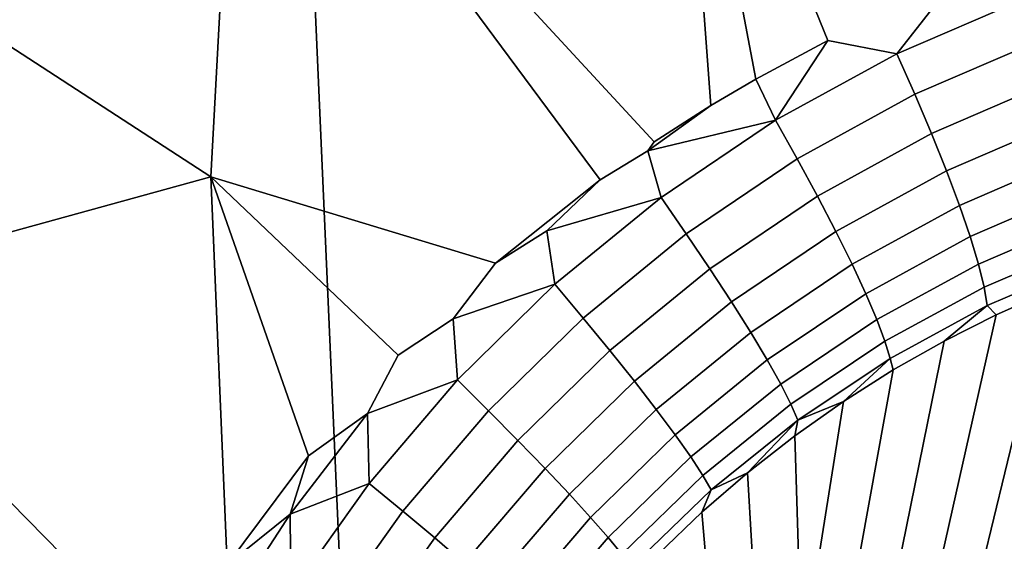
# Model space of a CAD drawing. Header units: metres. Extents: x -240 to 45, y -77 to 27.
# Tile 213 of 656: x -204.857 to -204.002, y -1.163 to -0.71. Entities that reach past the tile are written whole.
import ezdxf

# ---------------------------------------------------------------- set-up
doc = ezdxf.new("R2010")
doc.units = ezdxf.units.M
doc.layers.add('solid_102011X2', color=7, linetype='CONTINUOUS')

msp = doc.modelspace()

# ---------------------------------------------------------------- linework, layer by layer
at = {"layer": 'solid_102011X2'}
for points in [[(-205.012192, -0.314305, 269.346039), (-204.668365, -0.423347, 269.337341), (-204.691223, -0.846113, 269.343109), (-205.025177, -0.629103, 269.349335)], [(-204.256882, -0.784176, 269.306122), (-204.306168, -0.815761, 269.31189), (-204.668365, -0.423347, 269.337341), (-204.284866, -0.40871, 269.30661)], [(-204.218079, -0.761315, 269.301392), (-204.256882, -0.784176, 269.306122), (-204.284866, -0.40871, 269.30661)], [(-204.155457, -0.727825, 269.293335), (-204.218079, -0.761315, 269.301392), (-204.284866, -0.40871, 269.30661)], [(-204.095612, -0.739235, 269.283234), (-204.155457, -0.727825, 269.293335), (-204.284866, -0.40871, 269.30661), (-204.04921, -0.679893, 269.278564)], [(-204.44397, -0.921224, 269.326599), (-204.691223, -0.846113, 269.343109), (-204.668365, -0.423347, 269.337341), (-204.35321, -0.848731, 269.317139)], [(-204.311676, -0.823629, 269.312531), (-204.35321, -0.848731, 269.317139), (-204.668365, -0.423347, 269.337341), (-204.306168, -0.815761, 269.31189)], [(-204.604858, -0.606303, 322.698975), (-206.162216, -0.613193, 321.098114), (-206.132751, -1.277987, 321.074615), (-204.575912, -1.263625, 322.675568)], [(-203.032257, -0.599517, 324.298187), (-204.604858, -0.606303, 322.698975), (-204.575912, -1.263625, 322.675568), (-203.00383, -1.249483, 324.274841)], [(-205.040909, -0.634275, 269.350647), (-205.025177, -0.629103, 269.349335), (-204.691223, -0.846113, 269.343109), (-205.046829, -0.944196, 269.354767)], [(-203.985046, -0.691494, 269.267181), (-204.095612, -0.739235, 269.283234), (-204.04921, -0.679893, 269.278564)], [(-203.972672, -0.728228, 269.258362), (-204.07988, -0.774522, 269.273865), (-204.095612, -0.739235, 269.283234), (-203.985046, -0.691494, 269.267181)], [(-204.200974, -0.797037, 269.296967), (-204.218079, -0.761315, 269.301392), (-204.155457, -0.727825, 269.293335)], [(-204.095612, -0.739235, 269.283234), (-204.200974, -0.797037, 269.296967), (-204.155457, -0.727825, 269.293335)], [(-203.961487, -0.763791, 269.244537), (-204.065384, -0.808649, 269.259521), (-204.07988, -0.774522, 269.273865), (-203.972672, -0.728228, 269.258362)], [(-204.07988, -0.774522, 269.273865), (-204.182068, -0.830583, 269.287079), (-204.200974, -0.797037, 269.296967), (-204.095612, -0.739235, 269.283234)], [(-204.200974, -0.797037, 269.296967), (-204.311676, -0.823629, 269.312531), (-204.256882, -0.784176, 269.306122), (-204.218079, -0.761315, 269.301392)], [(-203.951706, -0.797557, 269.225983), (-204.052414, -0.841015, 269.240417), (-204.065384, -0.808649, 269.259521), (-203.961487, -0.763791, 269.244537)], [(-204.065384, -0.808649, 269.259521), (-204.164459, -0.862985, 269.272217), (-204.182068, -0.830583, 269.287079), (-204.07988, -0.774522, 269.273865)], [(-204.311676, -0.823629, 269.312531), (-204.306168, -0.815761, 269.31189), (-204.256882, -0.784176, 269.306122)], [(-204.200974, -0.797037, 269.296967), (-204.300186, -0.864115, 269.308594), (-204.311676, -0.823629, 269.312531)], [(-204.182068, -0.830583, 269.287079), (-204.27832, -0.895655, 269.298187), (-204.300186, -0.864115, 269.308594), (-204.200974, -0.797037, 269.296967)], [(-203.943497, -0.828934, 269.202972), (-204.041153, -0.871054, 269.216919), (-204.052414, -0.841015, 269.240417), (-203.951706, -0.797557, 269.225983)], [(-204.052414, -0.841015, 269.240417), (-204.148483, -0.893673, 269.252625), (-204.164459, -0.862985, 269.272217), (-204.065384, -0.808649, 269.259521)], [(-204.300186, -0.864115, 269.308594), (-204.399384, -0.893319, 269.322083), (-204.35321, -0.848731, 269.317139), (-204.311676, -0.823629, 269.312531)], [(-203.936996, -0.857371, 269.175964), (-204.03183, -0.898236, 269.189453), (-204.041153, -0.871054, 269.216919), (-203.943497, -0.828934, 269.202972)], [(-204.164459, -0.862985, 269.272217), (-204.257843, -0.926074, 269.282837), (-204.27832, -0.895655, 269.298187), (-204.182068, -0.830583, 269.287079)], [(-205.046829, -0.944196, 269.354767), (-204.691223, -0.846113, 269.343109), (-204.677216, -1.183459, 269.348053), (-204.729858, -1.267196, 269.352722)], [(-204.606522, -1.088799, 269.341827), (-204.677216, -1.183459, 269.348053), (-204.691223, -0.846113, 269.343109)], [(-204.555176, -1.051949, 269.337189), (-204.606522, -1.088799, 269.341827), (-204.691223, -0.846113, 269.343109), (-204.528595, -1.00133, 269.334747)], [(-204.480698, -0.96965, 269.330231), (-204.528595, -1.00133, 269.334747), (-204.691223, -0.846113, 269.343109), (-204.44397, -0.921224, 269.326599)], [(-204.041153, -0.871054, 269.216919), (-204.134399, -0.922108, 269.228668), (-204.148483, -0.893673, 269.252625), (-204.052414, -0.841015, 269.240417)], [(-204.399384, -0.893319, 269.322083), (-204.44397, -0.921224, 269.326599), (-204.35321, -0.848731, 269.317139)], [(-204.148483, -0.893673, 269.252625), (-204.23909, -0.954839, 269.262817), (-204.257843, -0.926074, 269.282837), (-204.164459, -0.862985, 269.272217)], [(-203.932343, -0.882368, 269.145386), (-204.024597, -0.922085, 269.158478), (-204.03183, -0.898236, 269.189453), (-203.936996, -0.857371, 269.175964)], [(-204.300186, -0.864115, 269.308594), (-204.392456, -0.939649, 269.318298), (-204.399384, -0.893319, 269.322083)], [(-204.27832, -0.895655, 269.298187), (-204.367859, -0.968945, 269.307465), (-204.392456, -0.939649, 269.318298), (-204.300186, -0.864115, 269.308594)], [(-204.03183, -0.898236, 269.189453), (-204.122452, -0.947791, 269.200775), (-204.134399, -0.922108, 269.228668), (-204.041153, -0.871054, 269.216919)], [(-203.929581, -0.903486, 269.111816), (-204.019592, -0.942182, 269.124542), (-204.024597, -0.922085, 269.158478), (-203.932343, -0.882368, 269.145386)], [(-204.392456, -0.939649, 269.318298), (-204.480698, -0.96965, 269.330231), (-204.44397, -0.921224, 269.326599), (-204.399384, -0.893319, 269.322083)], [(-204.257843, -0.926074, 269.282837), (-204.344727, -0.997158, 269.291656), (-204.367859, -0.968945, 269.307465), (-204.27832, -0.895655, 269.298187)], [(-204.134399, -0.922108, 269.228668), (-204.222397, -0.981445, 269.238434), (-204.23909, -0.954839, 269.262817), (-204.148483, -0.893673, 269.252625)], [(-204.024597, -0.922085, 269.158478), (-204.112869, -0.970271, 269.169403), (-204.122452, -0.947791, 269.200775), (-204.03183, -0.898236, 269.189453)], [(-203.928802, -0.920355, 269.075836), (-204.016891, -0.958174, 269.088226), (-204.019592, -0.942182, 269.124542), (-203.929581, -0.903486, 269.111816)], [(-204.122452, -0.947791, 269.200775), (-204.208069, -1.005424, 269.210144), (-204.222397, -0.981445, 269.238434), (-204.134399, -0.922108, 269.228668)], [(-204.019592, -0.942182, 269.124542), (-204.105789, -0.989152, 269.135162), (-204.112869, -0.970271, 269.169403), (-204.024597, -0.922085, 269.158478)], [(-204.016891, -0.958174, 269.088226), (-203.928802, -0.920355, 269.075836), (-203.963516, -0.945827, 269.043396), (-204.009308, -0.966205, 269.049683)], [(-204.23909, -0.954839, 269.262817), (-204.323456, -1.023793, 269.27121), (-204.344727, -0.997158, 269.291656), (-204.257843, -0.926074, 269.282837)], [(-203.963516, -0.945827, 269.043396), (-203.917145, -0.927861, 269.03653), (-203.978882, -1.165958, 268.141907), (-204.020782, -1.182213, 268.148804)], [(-204.392456, -0.939649, 269.318298), (-204.477158, -1.022774, 269.326416), (-204.480698, -0.96965, 269.330231)], [(-204.367859, -0.968945, 269.307465), (-204.450073, -1.049616, 269.315155), (-204.477158, -1.022774, 269.326416), (-204.392456, -0.939649, 269.318298)], [(-205.077209, -1.259136, 269.362427), (-205.046829, -0.944196, 269.354767), (-204.729858, -1.267196, 269.352722), (-204.740036, -1.285103, 269.353638)], [(-204.112869, -0.970271, 269.169403), (-204.19635, -1.026354, 269.178436), (-204.208069, -1.005424, 269.210144), (-204.122452, -0.947791, 269.200775)], [(-204.016891, -0.958174, 269.088226), (-204.101364, -1.004104, 269.098572), (-204.105789, -0.989152, 269.135162), (-204.019592, -0.942182, 269.124542)], [(-203.963516, -0.945827, 269.043396), (-204.020782, -1.182213, 268.148804), (-204.061768, -1.200743, 268.155579), (-204.009308, -0.966205, 269.049683)], [(-204.222397, -0.981445, 269.238434), (-204.304413, -1.048382, 269.246429), (-204.323456, -1.023793, 269.27121), (-204.23909, -0.954839, 269.262817)], [(-204.009308, -0.966205, 269.049683), (-204.061768, -1.200743, 268.155579), (-204.101685, -1.221494, 268.162231), (-204.054382, -0.988976, 269.05545)], [(-204.101364, -1.004104, 269.098572), (-204.016891, -0.958174, 269.088226), (-204.054382, -0.988976, 269.05545), (-204.098618, -1.014123, 269.060638)], [(-204.016891, -0.958174, 269.088226), (-204.009308, -0.966205, 269.049683), (-204.054382, -0.988976, 269.05545)], [(-204.477158, -1.022774, 269.326416), (-204.555176, -1.051949, 269.337189), (-204.528595, -1.00133, 269.334747), (-204.480698, -0.96965, 269.330231)], [(-204.344727, -0.997158, 269.291656), (-204.424545, -1.07543, 269.29895), (-204.450073, -1.049616, 269.315155), (-204.367859, -0.968945, 269.307465)], [(-204.105789, -0.989152, 269.135162), (-204.187439, -1.043869, 269.14386), (-204.19635, -1.026354, 269.178436), (-204.112869, -0.970271, 269.169403)], [(-204.208069, -1.005424, 269.210144), (-204.287949, -1.070493, 269.217773), (-204.304413, -1.048382, 269.246429), (-204.222397, -0.981445, 269.238434)], [(-204.101364, -1.004104, 269.098572), (-204.181503, -1.057661, 269.107056), (-204.187439, -1.043869, 269.14386), (-204.105789, -0.989152, 269.135162)], [(-204.054382, -0.988976, 269.05545), (-204.101685, -1.221494, 268.162231), (-204.140427, -1.244405, 268.168701), (-204.098618, -1.014123, 269.060638)], [(-204.323456, -1.023793, 269.27121), (-204.401001, -1.099762, 269.278107), (-204.424545, -1.07543, 269.29895), (-204.344727, -0.997158, 269.291656)], [(-204.19635, -1.026354, 269.178436), (-204.274338, -1.089738, 269.18576), (-204.287949, -1.070493, 269.217773), (-204.208069, -1.005424, 269.210144)], [(-204.101364, -1.004104, 269.098572), (-204.141907, -1.041613, 269.065369), (-204.181503, -1.057661, 269.107056)], [(-204.101364, -1.004104, 269.098572), (-204.098618, -1.014123, 269.060638), (-204.141907, -1.041613, 269.065369)], [(-204.098618, -1.014123, 269.060638), (-204.140427, -1.244405, 268.168701), (-204.177887, -1.26941, 268.174988), (-204.141907, -1.041613, 269.065369)], [(-204.477158, -1.022774, 269.326416), (-204.553711, -1.11263, 269.333252), (-204.555176, -1.051949, 269.337189)], [(-204.450073, -1.049616, 269.315155), (-204.524414, -1.136838, 269.321594), (-204.553711, -1.11263, 269.333252), (-204.477158, -1.022774, 269.326416)], [(-204.304413, -1.048382, 269.246429), (-204.379883, -1.122185, 269.25296), (-204.401001, -1.099762, 269.278107), (-204.323456, -1.023793, 269.27121)], [(-204.187439, -1.043869, 269.14386), (-204.26384, -1.10578, 269.15094), (-204.274338, -1.089738, 269.18576), (-204.19635, -1.026354, 269.178436)], [(-204.184097, -1.071416, 269.06958), (-204.141907, -1.041613, 269.065369), (-204.177887, -1.26941, 268.174988)], [(-204.181503, -1.057661, 269.107056), (-204.141907, -1.041613, 269.065369), (-204.184097, -1.071416, 269.06958)], [(-204.424545, -1.07543, 269.29895), (-204.49675, -1.160091, 269.305023), (-204.524414, -1.136838, 269.321594), (-204.450073, -1.049616, 269.315155)], [(-204.287949, -1.070493, 269.217773), (-204.361526, -1.142304, 269.223999), (-204.379883, -1.122185, 269.25296), (-204.304413, -1.048382, 269.246429)], [(-204.181503, -1.057661, 269.107056), (-204.256607, -1.118335, 269.113922), (-204.26384, -1.10578, 269.15094), (-204.187439, -1.043869, 269.14386)], [(-204.555176, -1.051949, 269.337189), (-204.622467, -1.139553, 269.343201), (-204.606522, -1.088799, 269.341827)], [(-204.553711, -1.11263, 269.333252), (-204.622467, -1.139553, 269.343201), (-204.555176, -1.051949, 269.337189)], [(-204.181503, -1.057661, 269.107056), (-204.225067, -1.103468, 269.073395), (-204.256607, -1.118335, 269.113922)], [(-204.181503, -1.057661, 269.107056), (-204.184097, -1.071416, 269.06958), (-204.225067, -1.103468, 269.073395)], [(-204.401001, -1.099762, 269.278107), (-204.471222, -1.18198, 269.283813), (-204.49675, -1.160091, 269.305023), (-204.424545, -1.07543, 269.29895)], [(-204.274338, -1.089738, 269.18576), (-204.346283, -1.159767, 269.191711), (-204.361526, -1.142304, 269.223999), (-204.287949, -1.070493, 269.217773)], [(-204.225067, -1.103468, 269.073395), (-204.184097, -1.071416, 269.06958), (-204.177887, -1.26941, 268.174988), (-204.213959, -1.296434, 268.181091)], [(-204.622467, -1.139553, 269.343201), (-204.677216, -1.183459, 269.348053), (-204.606522, -1.088799, 269.341827)], [(-204.26384, -1.10578, 269.15094), (-204.334396, -1.174267, 269.156647), (-204.346283, -1.159767, 269.191711), (-204.274338, -1.089738, 269.18576)], [(-204.379883, -1.122185, 269.25296), (-204.448257, -1.20212, 269.258362), (-204.471222, -1.18198, 269.283813), (-204.401001, -1.099762, 269.278107)], [(-204.256607, -1.118335, 269.113922), (-204.326096, -1.185549, 269.119446), (-204.334396, -1.174267, 269.156647), (-204.26384, -1.10578, 269.15094)], [(-204.264694, -1.137725, 269.076752), (-204.225067, -1.103468, 269.073395), (-204.213959, -1.296434, 268.181091), (-204.24852, -1.325399, 268.186981)], [(-204.256607, -1.118335, 269.113922), (-204.225067, -1.103468, 269.073395), (-204.264694, -1.137725, 269.076752)], [(-204.553711, -1.11263, 269.333252), (-204.62175, -1.208365, 269.339081), (-204.622467, -1.139553, 269.343201)], [(-204.524414, -1.136838, 269.321594), (-204.590485, -1.229784, 269.327087), (-204.62175, -1.208365, 269.339081), (-204.553711, -1.11263, 269.333252)], [(-204.326096, -1.185549, 269.119446), (-204.256607, -1.118335, 269.113922), (-204.264694, -1.137725, 269.076752), (-204.302811, -1.174092, 269.079773)], [(-204.361526, -1.142304, 269.223999), (-204.428268, -1.220159, 269.229126), (-204.448257, -1.20212, 269.258362), (-204.379883, -1.122185, 269.25296)], [(-204.49675, -1.160091, 269.305023), (-204.560944, -1.250342, 269.310181), (-204.590485, -1.229784, 269.327087), (-204.524414, -1.136838, 269.321594)], [(-204.622467, -1.139553, 269.343201), (-204.682312, -1.231802, 269.34848), (-204.677216, -1.183459, 269.348053)], [(-204.62175, -1.208365, 269.339081), (-204.682312, -1.231802, 269.34848), (-204.622467, -1.139553, 269.343201)], [(-204.346283, -1.159767, 269.191711), (-204.411621, -1.235779, 269.196564), (-204.428268, -1.220159, 269.229126), (-204.361526, -1.142304, 269.223999)], [(-204.302811, -1.174092, 269.079773), (-204.264694, -1.137725, 269.076752), (-204.24852, -1.325399, 268.186981), (-204.281479, -1.356219, 268.192657)], [(-204.471222, -1.18198, 269.283813), (-204.533676, -1.269677, 269.288666), (-204.560944, -1.250342, 269.310181), (-204.49675, -1.160091, 269.305023)], [(-204.334396, -1.174267, 269.156647), (-204.39859, -1.248706, 269.161285), (-204.411621, -1.235779, 269.196564), (-204.346283, -1.159767, 269.191711)]]:
    msp.add_3dface(points, dxfattribs=at)

doc.saveas('drawing.dxf')
